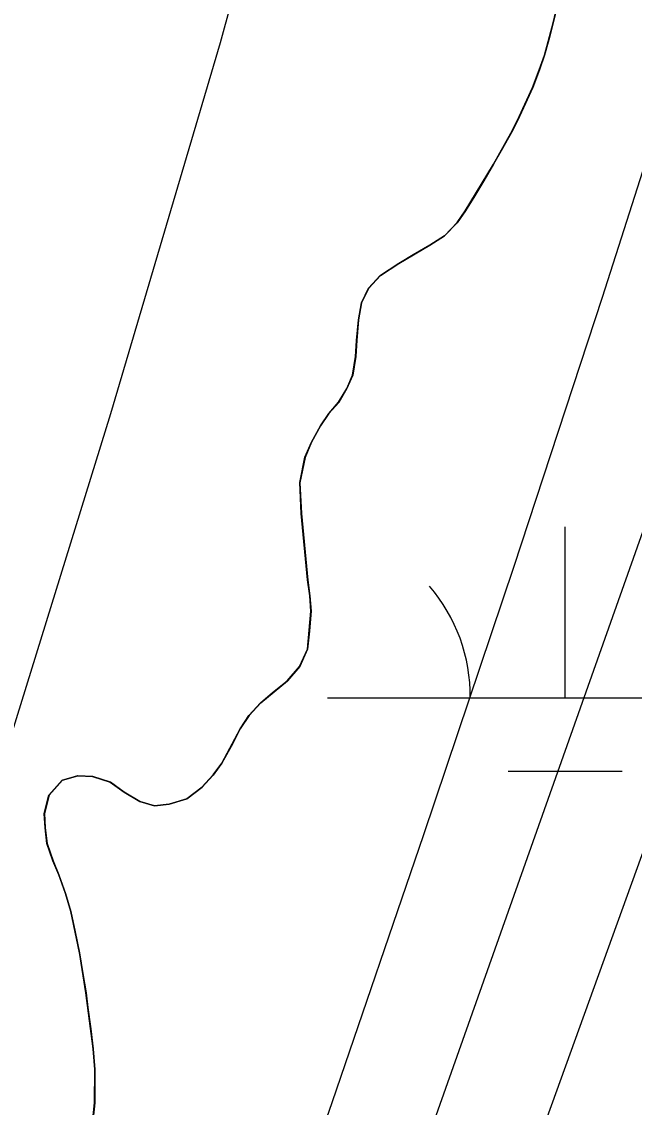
# Model space of a CAD drawing. Extents: x 3297716 to 3335574, y 688621 to 713991.
# Drawn here: x 3320999.9 to 3321128.8, y 697613.5 to 697842 of the extents above; entities that cross this region are included whole.
import ezdxf

# ---------------------------------------------------------------- set-up
doc = ezdxf.new("R2010")
doc.units = 0
for name, color, linetype in [('V-RIVR-EDGE', 7, 'Continuous'), ('V-SITE-VEGE', 7, 'Continuous'), ('V-TOPO-MAJR', 7, 'Continuous'), ('V-TOPO-MINR', 7, 'Continuous'), ('V-TOPO-SHOR', 7, 'Continuous'), ('V-WETL-SWMP', 7, 'Continuous')]:
    doc.layers.add(name, color=color, linetype=linetype)

msp = doc.modelspace()

# ---------------------------------------------------------------- linework, layer by layer
at = {"layer": 'V-RIVR-EDGE'}
msp.add_spline([(3321618.45, 701061.3), (3321639.17, 701040.92), (3321661.92, 701020.55), (3321674.32, 701007.67), (3321694.16, 700986.07), (3321717.72, 700957.41), (3321720.61, 700953.26), (3321724.75, 700950.76), (3321726.82, 700949.51), (3321730.12, 700946.19), (3321742.93, 700927.09), (3321753.65, 700905.93), (3321756.11, 700893.9), (3321759.81, 700884.36), (3321768.06, 700867.34), (3321776.73, 700853.23), (3321786.64, 700837.46), (3321794.49, 700827.9), (3321804.41, 700817.1), (3321812.69, 700810.04), (3321821.8, 700809.18), (3321830.09, 700806.68), (3321833.39, 700803.77), (3321835.87, 700798.79), (3321840.83, 700792.97), (3321849.52, 700787.56), (3321852, 700783.83), (3321866.46, 700765.14), (3321875.54, 700751.02), (3321880.08, 700741.06), (3321885.01, 700725.72), (3321889.55, 700717), (3321895.75, 700710.35), (3321901.94, 700699.15), (3321908.12, 700684.63), (3321912.22, 700664.31), (3321919.16, 700623.67), (3321922, 700598.79), (3321922.33, 700564.8), (3321921.8, 700517.55), (3321919.28, 700502.22), (3321912.99, 700476.13), (3321905.84, 700433.04), (3321899.49, 700379.59), (3321893.61, 700348.1), (3321887.31, 700316.2), (3321880.2, 700288.86), (3321874.74, 700259.03), (3321869.25, 700218.84), (3321863.73, 700164.56), (3321860.77, 700141.35), (3321859.51, 700133.9), (3321857.38, 700109.86), (3321857.72, 700080.85), (3321854.3, 700038.58), (3321847.95, 699987.61), (3321847.83, 699937.46), (3321848.6, 699913.83), (3321849.33, 699873.21), (3321853.78, 699830.51), (3321854.96, 699803.15), (3321853.26, 699786.99), (3321851.54, 699762.54), (3321847.36, 699747.63), (3321844.45, 699743.9), (3321843.17, 699728.57), (3321839.41, 699718.22), (3321831.1, 699708.71), (3321827.36, 699705.81), (3321826.94, 699701.67), (3321826.9, 699687.16), (3321823.15, 699678.88), (3321813.6, 699670.62), (3321798.66, 699664.44), (3321785.76, 699644.16), (3321779.93, 699632.57), (3321773.21, 699598.6), (3321768.1, 699540.58), (3321765.15, 699519.86), (3321762.59, 699492.93), (3321757.53, 699458.54), (3321751.27, 699439.49), (3321741.26, 699415.47), (3321732.08, 699391.04), (3321722.08, 699368.27), (3321716.24, 699354.61), (3321712.46, 699334.72), (3321711.17, 699313.17), (3321708.16, 699269.24), (3321710.2, 699258.88), (3321713.08, 699250.99), (3321718.86, 699240.62), (3321727.54, 699231.89), (3321733.75, 699226.9), (3321735.8, 699219.85), (3321729.5, 699186.29), (3321720.32, 699159.37), (3321709.07, 699134.53), (3321700.31, 699115.49), (3321685.36, 699100.6), (3321679.12, 699094.4), (3321674.96, 699087.37), (3321674.54, 699083.64), (3321670.34, 699063.75), (3321660.32, 699031.86), (3321651.17, 699018.62), (3321638.28, 699002.49), (3321632.02, 698987.58), (3321625.76, 698968.12), (3321619.46, 698936.22), (3321615.66, 698908.04), (3321607.29, 698875.32), (3321593.49, 698825.61), (3321583.49, 698805.33), (3321580.14, 698792.07), (3321580.11, 698777.57), (3321580.08, 698768.03), (3321572.16, 698748.16), (3321567.94, 698717.91), (3321559.1, 698663.64), (3321555.74, 698647.06), (3321554.07, 698638.36), (3321550.73, 698631.74), (3321551.53, 698617.65), (3321548.59, 698601.9), (3321548.13, 698586.15), (3321543.97, 698577.46), (3321538.14, 698566.28), (3321534.37, 698551.37), (3321535.17, 698541.42), (3321533.49, 698532.72), (3321521.4, 698502.08), (3321503.45, 698451.14), (3321490.53, 698421.75), (3321481.38, 698409.33), (3321476.81, 698403.96), (3321474.3, 698395.26), (3321466.79, 698374.55), (3321458.45, 698355.09), (3321454.28, 698343.91), (3321453.02, 698339.36), (3321455.92, 698336.45), (3321456.74, 698333.13), (3321454.65, 698329.4), (3321448.83, 698321.96), (3321440.11, 698313.69), (3321430.98, 698308.32), (3321420.6, 698301.3), (3321418.1, 698296.34), (3321412.68, 698284.33), (3321407.28, 698277.71), (3321395.61, 698252.46), (3321375.16, 698198.21), (3321359.31, 698158.46), (3321345.97, 698126.16), (3321337.19, 698093.85), (3321334.25, 698078.94), (3321334.23, 698070.24), (3321336.69, 698059.45), (3321328.74, 698032.12), (3321314.56, 697996.09), (3321306.62, 697968.76), (3321301.21, 697958.41), (3321293.31, 697951.38), (3321284.15, 697933.99), (3321274.57, 697915.37), (3321271.23, 697904.6), (3321272.45, 697893.82), (3321272.42, 697881.8), (3321266.57, 697862.33), (3321256.95, 697828.37), (3321254.44, 697817.6), (3321249.85, 697808.08), (3321241.51, 697787.79), (3321233.61, 697774.54), (3321226.53, 697762.13), (3321220.27, 697745.56), (3321216.1, 697733.97), (3321215.67, 697727.34), (3321217.73, 697725.67), (3321219.8, 697723.6), (3321219.37, 697718.62), (3321208.12, 697691.71), (3321197.7, 697668.11), (3321194.79, 697666.04), (3321191.06, 697666.05), (3321191.45, 697656.52), (3321188.95, 697651.55), (3321185.63, 697649.07), (3321180.24, 697647.84), (3321181.04, 697635.82), (3321179.37, 697630.85), (3321174.8, 697625.89), (3321172.29, 697619.26), (3321170.2, 697612.22), (3321164.33, 697585.71), (3321162.65, 697577.01), (3321158.92, 697575.78), (3321154.35, 697570.81), (3321148.51, 697557.56), (3321144.77, 697550.53), (3321143.91, 697539.34), (3321140.58, 697535.62), (3321134.77, 697529.41), (3321132.68, 697525.27), (3321128.5, 697509.53), (3321122.64, 697486.75), (3321103.06, 697447.42), (3321100.98, 697441.63), (3321100.95, 697432.92), (3321091.79, 697415.12), (3321084.3, 697404.36), (3321071.4, 697382.01), (3321064.34, 697376.64), (3321056.87, 697372.93), (3321048.14, 697363.42), (3321041.07, 697351), (3321031.9, 697332.37), (3321023.56, 697312.08), (3321015.63, 697288.06), (3321006.43, 697254.51), (3320994.76, 697229.67), (3320983.51, 697207.32), (3320979.36, 697203.6), (3320975.6, 697193.66), (3320968.09, 697172.54), (3320962.64, 697145.61), (3320955.95, 697122.42), (3320943.84, 697086.8), (3320940.48, 697069.4), (3320936.31, 697061.12), (3320926.34, 697048.71), (3320920.93, 697043.34), (3320909.64, 697002.33), (3320899.61, 696969.2), (3320887.51, 696935.24), (3320880.84, 696920.33), (3320879.58, 696912.46), (3320883.28, 696900.43), (3320882.85, 696894.63), (3320876.18, 696878.07), (3320871.56, 696854.04), (3320866.95, 696835.81), (3320859.86, 696815.94), (3320857.35, 696806.82), (3320853.17, 696794.4), (3320849.83, 696784.46), (3320847.3, 696766.64), (3320843.13, 696755.46), (3320836.06, 696746.78), (3320830.23, 696736.43), (3320825.62, 696714.06), (3320819.78, 696699.98), (3320814.39, 696700.82), (3320813.53, 696688.39), (3320798.51, 696648.22), (3320788.51, 696625.45), (3320782.7, 696621.73), (3320776.44, 696606.83), (3320773.11, 696599.38), (3320766.05, 696592.76), (3320752.32, 696573.31), (3320739.41, 696550.14), (3320720.25, 696512.05), (3320700.68, 696473.55), (3320668.58, 696401.51), (3320646.49, 696351.83), (3320619.82, 696291.38), (3320606.9, 696264.05), (3320587.72, 696216.85), (3320576.88, 696191.59), (3320559.79, 696152.26), (3320552.68, 696128.24), (3320546.41, 696106.29), (3320536.39, 696076.47), (3320526.77, 696040.43), (3320506.73, 695984.11), (3320462.47, 695850.34), (3320450.34, 695806.02), (3320441.99, 695784.08), (3320420.24, 695702.06), (3320413.95, 695672.23), (3320409.31, 695639.92), (3320408.02, 695624.17), (3320406.74, 695608.42), (3320408.37, 695594.32), (3320410.83, 695583.96), (3320416.18, 695571.92), (3320421.98, 695567.35), (3320430.26, 695563.18), (3320436.88, 695558.19), (3320439.76, 695552.38), (3320445.95, 695539.93), (3320448.82, 695529.15), (3320449.62, 695514.64), (3320448.35, 695507.18), (3320445.85, 695499.32), (3320439.61, 695490.63), (3320432.95, 695478.62), (3320425.04, 695464.14), (3320423.36, 695454.61), (3320416.68, 695438.87), (3320407.94, 695423.56), (3320400.05, 695416.95), (3320392.16, 695411.99), (3320377.64, 695405.4), (3320369.77, 695408.32), (3320357.76, 695410.42), (3320346.57, 695411.28), (3320320.43, 695400.15), (3320298.01, 695386.53), (3320249, 695343.13), (3320201.63, 695295.58), (3320188.34, 695286.49), (3320177.97, 695282.37), (3320168.43, 695279.5), (3320163.44, 695274.95), (3320158.02, 695258.8), (3320150.48, 695228.14), (3320140.07, 695207.45), (3320125.48, 695174.32), (3320115.05, 695149.48), (3320110.04, 695134.99), (3320108.37, 695129.6), (3320108.36, 695125.87), (3320112.48, 695115.91), (3320113.71, 695108.45), (3320113.28, 695102.65), (3320106.62, 695091.47), (3320104.12, 695086.92), (3320100.38, 695081.54), (3320098.3, 695077.82), (3320098.29, 695074.91), (3320104.89, 695063.71), (3320105.7, 695055.41), (3320108.15, 695041.32), (3320112.69, 695030.11), (3320122.19, 695016.41), (3320128.39, 695010.18), (3320133.76, 695004.36), (3320135.82, 694999.39), (3320135.81, 694993.17), (3320132.46, 694981.16), (3320110.39, 694941.42), (3320095, 694917.83), (3320080.04, 694902.95), (3320068.41, 694893.44), (3320055.95, 694881.45), (3320033.07, 694848.77), (3319991.89, 694787.94), (3319966.93, 694752.36), (3319939.88, 694710.15), (3319919.91, 694678.69), (3319900.35, 694647.24), (3319884.95, 694618.27), (3319831.21, 694511.88), (3319802.89, 694453.92), (3319782.47, 694411.28), (3319716.3, 694301.19), (3319680.91, 694240.35), (3319651.35, 694187.37), (3319580.16, 694059.05), (3319556.78, 694017.46)], degree=3, dxfattribs=at)
at = {"layer": 'V-SITE-VEGE'}
for points in [[(3321037.87, 697680.89), (3321040.24, 697683.45), (3321042.04, 697685.93), (3321045.9, 697693.13), (3321047.77, 697695.98), (3321050.21, 697698.61), (3321055.84, 697703.29), (3321058.43, 697706.28), (3321060.07, 697709.92), (3321060.81, 697717.91), (3321060.57, 697721.17), (3321060.11, 697724.5), (3321058.77, 697738.49), (3321058.45, 697744.99), (3321059.56, 697750.32), (3321060.91, 697753.52), (3321062.82, 697756.94), (3321064.58, 697759.54), (3321066.65, 697761.9), (3321068.34, 697764.84), (3321069.6, 697767.65), (3321070.23, 697771.57), (3321070.42, 697774.91), (3321070.83, 697779.27), (3321071.45, 697782.82), (3321072.95, 697785.95), (3321075.4, 697788.58), (3321079.29, 697791.15), (3321085.8, 697794.97), (3321088.9, 697796.95), (3321091.56, 697799.72), (3321093.29, 697802.2), (3321099.24, 697812.04), (3321103.25, 697819.17), (3321104.68, 697822.09), (3321107.46, 697828.2), (3321108.89, 697831.91), (3321109.95, 697834.96), (3321111.79, 697841.79), (3321112.98, 697846.88)], [(3321013.72, 697599.63), (3321015.29, 697614.43), (3321015.31, 697621.47), (3321014.98, 697625.82), (3321013.45, 697637.56), (3321012.08, 697646.03), (3321010.28, 697654.73), (3321009.16, 697658.49), (3321007.75, 697662.4), (3321006.5, 697665.36), (3321005.24, 697669.05), (3321004.85, 697672.31), (3321004.69, 697675.36), (3321005.68, 697679.21), (3321008.48, 697682.35), (3321011.74, 697683.31), (3321014.86, 697683.12), (3321018.57, 697681.91), (3321021.48, 697679.83), (3321024.76, 697677.9), (3321027.89, 697676.97), (3321030.93, 697677.29), (3321034.69, 697678.4), (3321037.87, 697680.89)]]:
    msp.add_lwpolyline(points, dxfattribs=at)
at = {"layer": 'V-TOPO-MAJR'}
for points in [[(3321276.4, 698270.98), (3321140.28, 697840.73), (3321122.06, 697783.97), (3321103.52, 697727.32), (3321084.51, 697670.83), (3321065.18, 697614.44), (3321032.51, 697520.44), (3321029.23, 697511.15), (3321025.88, 697501.89), (3321022.43, 697492.66), (3321018.92, 697483.45), (3320986, 697398.63), (3320965.63, 697347.18), (3320944.79, 697295.93), (3320923.25, 697244.96), (3320901.24, 697194.19), (3320732.48, 696812.2)], [(3320678, 696994.03), (3320747.81, 697110.76), (3320785.76, 697177.47), (3320821.72, 697245.19), (3320854.7, 697314.4), (3320885.69, 697384.62), (3320931.38, 697494.57), (3320937.82, 697510.64), (3320944, 697526.82), (3320949.77, 697543.14), (3320955.27, 697559.56), (3320994.52, 697681.75), (3321018.65, 697759.57), (3321041.73, 697837.69), (3321063.24, 697916.25)]]:
    msp.add_lwpolyline(points, dxfattribs=at)
at = {"layer": 'V-TOPO-MINR'}
for points in [[(3321325.14, 698205.67), (3321087.49, 697547.79), (3321076.94, 697518.68), (3321066.34, 697489.57), (3321055.69, 697460.5), (3321044.99, 697431.43), (3320850.7, 696905.25)], [(3321170.18, 697846.38), (3321059.57, 697534.01), (3321052.73, 697514.9), (3321045.81, 697495.83), (3321038.77, 697476.8), (3321031.64, 697457.8), (3320916.99, 697155.13), (3320892.34, 697091.36), (3320867.09, 697027.83), (3320840.98, 696964.65), (3320814.27, 696901.71), (3320785.91, 696836.11), (3320772.82, 696806.21), (3320759.55, 696776.39), (3320746.02, 696746.69), (3320732.3, 696717.07), (3320688.7, 696624), (3320653.92, 696547.53), (3320620.3, 696470.57), (3320588.43, 696392.88), (3320557.72, 696314.69), (3320485.16, 696123.68), (3320476.43, 696099.82)]]:
    msp.add_lwpolyline(points, dxfattribs=at)
at = {"layer": 'V-TOPO-SHOR'}
for points in [[(3321112.98, 697846.88), (3321111.79, 697841.79), (3321110.87, 697838.23), (3321109.95, 697834.96), (3321108.89, 697831.91), (3321107.46, 697828.2), (3321105.96, 697824.85), (3321104.68, 697822.09), (3321103.25, 697819.17), (3321100.81, 697814.88), (3321099.24, 697812.04), (3321097.16, 697808.54), (3321095.3, 697805.41), (3321093.29, 697802.2), (3321091.56, 697799.72), (3321088.9, 697796.95), (3321085.8, 697794.97), (3321082.33, 697792.98), (3321079.3, 697791.15), (3321075.4, 697788.58), (3321072.95, 697785.95), (3321071.45, 697782.82), (3321070.83, 697779.27), (3321070.42, 697774.91), (3321070.23, 697771.57), (3321069.6, 697767.65), (3321068.34, 697764.84), (3321066.65, 697761.9), (3321064.58, 697759.54), (3321062.82, 697756.94), (3321060.91, 697753.52), (3321059.56, 697750.32), (3321058.45, 697744.99), (3321058.77, 697738.49), (3321060.11, 697724.5), (3321060.57, 697721.17), (3321060.81, 697717.91), (3321060.48, 697713.7), (3321060.07, 697709.92), (3321058.43, 697706.28), (3321055.84, 697703.29), (3321052.67, 697700.73), (3321050.21, 697698.61), (3321047.77, 697695.98), (3321045.9, 697693.14), (3321043.97, 697689.42), (3321042.04, 697685.93), (3321040.24, 697683.45), (3321037.87, 697680.89), (3321034.69, 697678.4), (3321030.93, 697677.29), (3321027.89, 697676.97), (3321024.76, 697677.9), (3321021.48, 697679.83), (3321018.57, 697681.91), (3321014.86, 697683.12), (3321011.74, 697683.31), (3321008.48, 697682.35), (3321005.68, 697679.21), (3321004.69, 697675.36), (3321004.85, 697672.31), (3321005.24, 697669.05), (3321006.5, 697665.36), (3321007.75, 697662.4), (3321009.16, 697658.49), (3321010.28, 697654.73), (3321011.18, 697650.45), (3321012.08, 697646.03), (3321012.77, 697641.69), (3321013.45, 697637.56)], [(3321013.45, 697637.56), (3321013.83, 697634.51), (3321014.45, 697630.02), (3321014.98, 697625.82), (3321015.31, 697621.47), (3321015.33, 697617.63), (3321015.29, 697614.43), (3321014.95, 697611.17)]]:
    msp.add_lwpolyline(points, dxfattribs=at)
at = {"layer": 'V-WETL-SWMP'}
for p, q in [((3321111.76, 697841.81), (3321112.95, 697846.89)), ((3321109.92, 697834.98), (3321111.76, 697841.81)), ((3321108.85, 697831.92), (3321109.92, 697834.98)), ((3321107.43, 697828.21), (3321108.85, 697831.92)), ((3321104.65, 697822.1), (3321107.43, 697828.21)), ((3321103.22, 697819.19), (3321104.65, 697822.1)), ((3321099.21, 697812.05), (3321103.22, 697819.19)), ((3321093.26, 697802.22), (3321099.21, 697812.05)), ((3321091.54, 697799.74), (3321093.26, 697802.22)), ((3321088.87, 697796.96), (3321091.54, 697799.74)), ((3321085.77, 697794.98), (3321088.87, 697796.96)), ((3321079.27, 697791.16), (3321085.77, 697794.98)), ((3321075.37, 697788.59), (3321079.27, 697791.16)), ((3321072.92, 697785.97), (3321075.37, 697788.59)), ((3321071.42, 697782.84), (3321072.92, 697785.97)), ((3321070.79, 697779.28), (3321071.42, 697782.84)), ((3321070.39, 697774.92), (3321070.79, 697779.28)), ((3321070.2, 697771.58), (3321070.39, 697774.92)), ((3321069.57, 697767.66), (3321070.2, 697771.58)), ((3321068.31, 697764.85), (3321069.57, 697767.66)), ((3321066.62, 697761.91), (3321068.31, 697764.85)), ((3321064.56, 697759.55), (3321066.62, 697761.91)), ((3321062.79, 697756.95), (3321064.56, 697759.55)), ((3321060.88, 697753.53), (3321062.79, 697756.95)), ((3321059.53, 697750.33), (3321060.88, 697753.53)), ((3321058.42, 697745), (3321059.53, 697750.33)), ((3321058.74, 697738.5), (3321058.42, 697745)), ((3321060.08, 697724.51), (3321058.74, 697738.5)), ((3321114.3, 697699.71), (3321114.27, 697735.71)), ((3321060.54, 697721.18), (3321060.08, 697724.51)), ((3321060.78, 697717.92), (3321060.54, 697721.18)), ((3321060.04, 697709.93), (3321060.78, 697717.92)), ((3321058.4, 697706.29), (3321060.04, 697709.93)), ((3321055.81, 697703.3), (3321058.4, 697706.29)), ((3321050.18, 697698.62), (3321055.81, 697703.3)), ((3321064.3, 697699.67), (3321164.3, 697699.75)), ((3321047.74, 697695.99), (3321050.18, 697698.62)), ((3321045.87, 697693.15), (3321047.74, 697695.99)), ((3321042.01, 697685.94), (3321045.87, 697693.15)), ((3321040.21, 697683.46), (3321042.01, 697685.94)), ((3321008.45, 697682.36), (3321011.71, 697683.33)), ((3321011.71, 697683.33), (3321014.83, 697683.13)), ((3321037.84, 697680.9), (3321040.21, 697683.46)), ((3321102.32, 697684.27), (3321126.32, 697684.29)), ((3321005.65, 697679.22), (3321008.45, 697682.36)), ((3321014.83, 697683.13), (3321018.54, 697681.93)), ((3321018.54, 697681.93), (3321021.45, 697679.84)), ((3321004.66, 697675.37), (3321005.65, 697679.22)), ((3321021.45, 697679.84), (3321024.73, 697677.91)), ((3321034.66, 697678.42), (3321037.84, 697680.9)), ((3321024.73, 697677.91), (3321027.86, 697676.99)), ((3321027.86, 697676.99), (3321030.9, 697677.3)), ((3321030.9, 697677.3), (3321034.66, 697678.42)), ((3321004.83, 697672.32), (3321004.66, 697675.37)), ((3321005.21, 697669.06), (3321004.83, 697672.32)), ((3321006.47, 697665.37), (3321005.21, 697669.06)), ((3321007.73, 697662.41), (3321006.47, 697665.37)), ((3321009.13, 697658.5), (3321007.73, 697662.41)), ((3321010.25, 697654.74), (3321009.13, 697658.5)), ((3321012.05, 697646.05), (3321010.25, 697654.74)), ((3321013.42, 697637.57), (3321012.05, 697646.05)), ((3321014.95, 697625.83), (3321013.42, 697637.57)), ((3321015.28, 697621.48), (3321014.95, 697625.83)), ((3321015.25, 697614.45), (3321015.28, 697621.48)), ((3321013.69, 697599.64), (3321015.25, 697614.45))]:
    msp.add_line(p, q, dxfattribs=at)
msp.add_arc((3321059.06, 697700.14), 35.25, 359.2762, 40.8199, dxfattribs=at)

doc.saveas('drawing.dxf')
